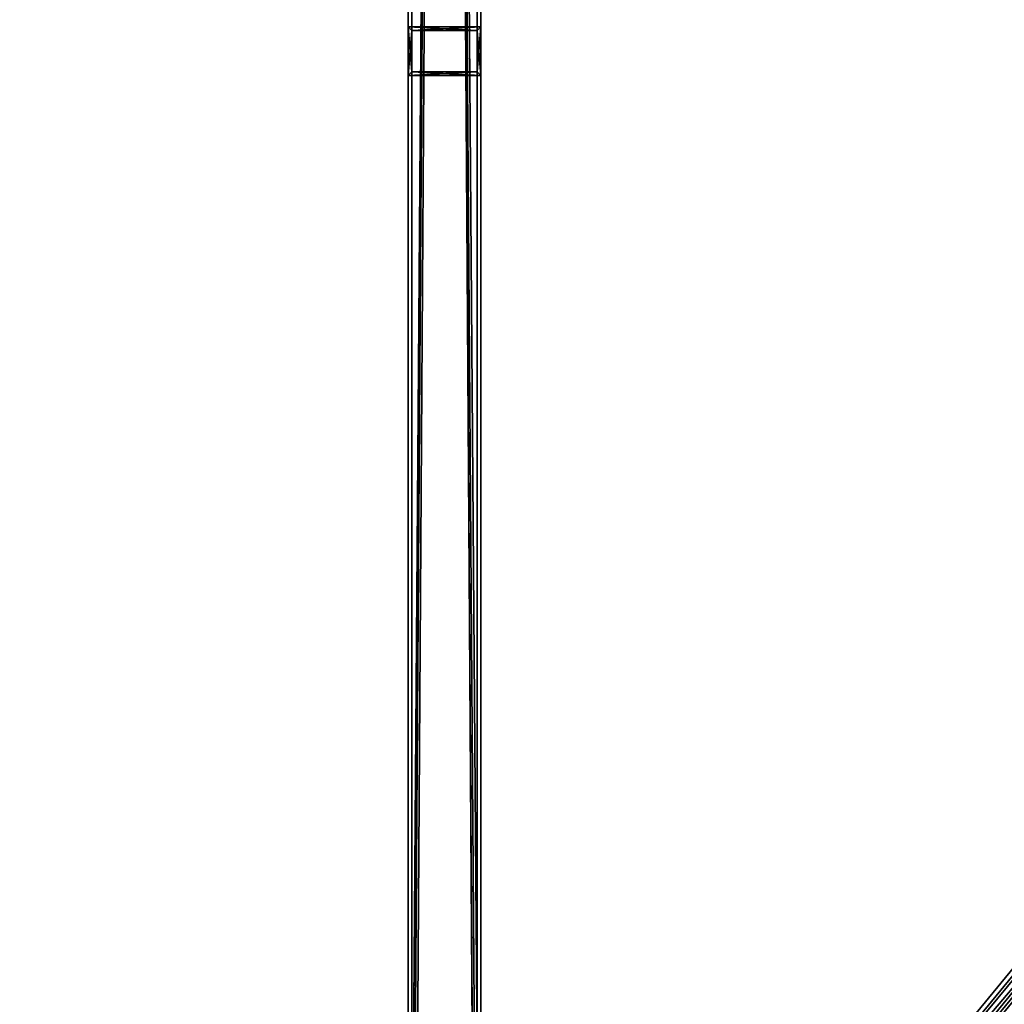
# Model space of a CAD drawing. Header units: millimetres. Extents: x 60485 to 71303, y 100 to 16900.
# Tile 301 of 656: x 68049 to 68863, y 913 to 1726. Entities that reach past the tile are written whole.
import ezdxf

# ---------------------------------------------------------------- set-up
doc = ezdxf.new("R2010")
doc.units = ezdxf.units.MM
for name, color, linetype in [('3', 7, 'Continuous'), ('4', 7, 'Continuous'), ('6', 7, 'Continuous')]:
    doc.layers.add(name, color=color, linetype=linetype)

msp = doc.modelspace()

# ---------------------------------------------------------------- meshes
at = {"layer": '3', "color": 91}
mesh = msp.add_polyface(dxfattribs=at)
corners = [(68370, 8485, 5564.7), (68430, 8485, 5564.7), (68430, 145.04, 3014.92), (68370, 145.04, 3014.92), (68370, 271.84, 2970.03), (68430, 271.84, 2970.03), (68430, 8485, 5481.04), (68370, 8485, 5481.04), (68370, 145.04, 2970.03), (68427, 8485, 5484.18), (68373, 8485, 5484.18), (68373, 8485, 5561.56), (68427, 8485, 5561.56), (68373, 145.04, 3011.78), (68427, 145.04, 3011.78), (68373, 261.58, 2970.03), (68373, 145.04, 2970.03), (68427, 261.58, 2970.03), (68427, 145.04, 2970.03), (68430, 145.04, 2970.03)]
mesh.append_faces([[corners[k] for k in face] for face in [(0, 2, 3, 3), (4, 6, 7, 7), (4, 3, 8, 8), (0, 4, 7, 7), (12, 13, 14, 14), (15, 11, 10, 10), (13, 15, 16, 16), (17, 10, 9, 9), (17, 14, 18, 18), (12, 17, 9, 9), (8, 13, 16, 16), (18, 2, 19, 19), (5, 1, 6, 6), (2, 5, 19, 19), (5, 18, 19, 19), (15, 8, 16, 16)]], dxfattribs={"vtx0": -1, "color": 91})
mesh.append_faces([[corners[k] for k in face] for face in [(3, 4, 0, 0), (0, 11, 1, 1), (11, 7, 10, 10), (10, 7, 9, 9), (1, 12, 6, 6), (12, 1, 11, 11), (6, 9, 7, 7), (11, 15, 13, 13), (14, 17, 12, 12), (2, 14, 3, 3), (3, 13, 8, 8), (1, 5, 2, 2), (18, 5, 17, 17), (17, 5, 15, 15), (8, 15, 4, 4), (4, 15, 5, 5)]], dxfattribs={"vtx0": -1, "vtx1": -1, "color": 91})
mesh.append_faces([[corners[k] for k in face] for face in [(11, 0, 7, 7), (6, 12, 9, 9), (2, 18, 14, 14), (3, 14, 13, 13)]], dxfattribs={"vtx0": -1, "vtx2": -1, "vtx3": -1, "color": 91})
mesh.append_faces([[corners[k] for k in face] for face in [(0, 1, 2, 2), (4, 5, 6, 6), (12, 11, 13, 13), (17, 15, 10, 10)]], dxfattribs={"vtx2": -1, "vtx3": -1, "color": 91})
mesh = msp.add_polyface(dxfattribs=at)
corners = [(68330.95, 445.87, 3026.37), (68289.16, 413.17, 3016.38), (65869.05, 3241.53, 3881.09), (65910.84, 3274.23, 3891.09), (68289.16, 391.54, 3087.14), (65869.05, 3219.89, 3951.86), (68330.95, 424.24, 3097.14), (65910.84, 3252.59, 3961.85), (68333.27, 448.57, 3024.06), (68333.27, 425.18, 3100.57), (65913.17, 3253.53, 3965.28), (65913.17, 3276.92, 3888.77), (68286.83, 388.84, 3089.46), (65866.73, 3217.2, 3954.17), (68286.83, 412.23, 3012.95), (65866.73, 3240.59, 3877.66)]
mesh.append_faces([[corners[k] for k in face] for face in [(0, 2, 3, 3), (1, 5, 2, 2), (4, 7, 5, 5), (6, 3, 7, 7), (8, 10, 11, 11), (9, 13, 10, 10), (12, 15, 13, 13), (14, 11, 15, 15)]], dxfattribs={"vtx0": -1, "color": 91})
mesh.append_faces([[corners[k] for k in face] for face in [(9, 6, 12, 12), (6, 8, 0, 0), (0, 8, 1, 1), (12, 4, 14, 14), (4, 12, 6, 6), (14, 1, 8, 8), (3, 10, 7, 7), (15, 2, 13, 13)]], dxfattribs={"vtx0": -1, "vtx1": -1, "color": 91})
mesh.append_faces([[corners[k] for k in face] for face in [(6, 9, 8, 8), (14, 4, 1, 1), (11, 3, 2, 2), (3, 11, 10, 10), (7, 10, 13, 13), (2, 15, 11, 11), (13, 2, 5, 5), (13, 5, 7, 7)]], dxfattribs={"vtx0": -1, "vtx2": -1, "vtx3": -1, "color": 91})
mesh.append_faces([[corners[k] for k in face] for face in [(0, 1, 2, 2), (1, 4, 5, 5), (4, 6, 7, 7), (6, 0, 3, 3), (8, 9, 10, 10), (9, 12, 13, 13), (12, 14, 15, 15), (14, 8, 11, 11)]], dxfattribs={"vtx2": -1, "vtx3": -1, "color": 91})
mesh = msp.add_polyface(dxfattribs=at)
corners = [(70789.34, 3270.25, 3889.87), (70831.77, 3238.32, 3880.11), (68510.66, 417.15, 3017.59), (68468.22, 449.08, 3027.35), (70831.77, 3216.68, 3950.87), (68510.66, 395.51, 3088.36), (70789.34, 3248.61, 3960.64), (68468.22, 427.44, 3098.12), (70786.98, 3272.9, 3887.54), (70786.98, 3249.51, 3964.05), (68465.86, 428.34, 3101.53), (68465.86, 451.73, 3025.03), (70834.13, 3214.03, 3953.2), (68513.02, 392.86, 3090.68), (70834.13, 3237.42, 3876.7), (68513.02, 416.25, 3014.18)]
mesh.append_faces([[corners[k] for k in face] for face in [(0, 2, 3, 3), (1, 5, 2, 2), (4, 7, 5, 5), (6, 3, 7, 7), (8, 10, 11, 11), (9, 13, 10, 10), (12, 15, 13, 13), (14, 11, 15, 15)]], dxfattribs={"vtx0": -1, "color": 91})
mesh.append_faces([[corners[k] for k in face] for face in [(9, 6, 12, 12), (6, 8, 0, 0), (0, 8, 1, 1), (12, 4, 14, 14), (4, 12, 6, 6), (14, 1, 8, 8), (3, 10, 7, 7), (7, 10, 5, 5), (15, 2, 13, 13)]], dxfattribs={"vtx0": -1, "vtx1": -1, "color": 91})
mesh.append_faces([[corners[k] for k in face] for face in [(6, 9, 8, 8), (14, 4, 1, 1), (11, 3, 2, 2), (3, 11, 10, 10), (5, 10, 13, 13), (2, 15, 11, 11), (13, 2, 5, 5)]], dxfattribs={"vtx0": -1, "vtx2": -1, "vtx3": -1, "color": 91})
mesh.append_faces([[corners[k] for k in face] for face in [(0, 1, 2, 2), (1, 4, 5, 5), (4, 6, 7, 7), (6, 0, 3, 3), (8, 9, 10, 10), (9, 12, 13, 13), (12, 14, 15, 15), (14, 8, 11, 11)]], dxfattribs={"vtx2": -1, "vtx3": -1, "color": 91})
at = {"layer": '4', "color": 171}
mesh = msp.add_polyface(dxfattribs=at)
corners = [(68427, 1717, 3411.86), (68427, 1683, 3401.46), (68427, 1683, 3030.03), (68427, 1717, 3030.03), (68373, 1683, 3401.46), (68373, 1683, 3030.03), (68373, 1717, 3411.86), (68373, 1717, 3030.03), (68430, 1720, 3412.78), (68370, 1720, 3412.78), (68370, 1720, 3030.03), (68430, 1720, 3030.03), (68370, 1680, 3400.55), (68370, 1680, 3030.03), (68430, 1680, 3400.55), (68430, 1680, 3030.03)]
mesh.append_faces([[corners[k] for k in face] for face in [(0, 2, 3, 3), (1, 5, 2, 2), (4, 7, 5, 5), (6, 3, 7, 7), (8, 10, 11, 11), (9, 13, 10, 10), (12, 15, 13, 13), (14, 11, 15, 15)]], dxfattribs={"vtx0": -1, "color": 171})
mesh.append_faces([[corners[k] for k in face] for face in [(9, 6, 12, 12), (6, 8, 0, 0), (0, 8, 1, 1), (12, 4, 14, 14), (4, 12, 6, 6), (14, 1, 8, 8), (11, 3, 15, 15), (3, 10, 7, 7), (7, 10, 5, 5), (15, 2, 13, 13), (2, 15, 3, 3), (13, 5, 10, 10)]], dxfattribs={"vtx0": -1, "vtx1": -1, "color": 171})
mesh.append_faces([[corners[k] for k in face] for face in [(6, 9, 8, 8), (14, 4, 1, 1), (3, 11, 10, 10), (13, 2, 5, 5)]], dxfattribs={"vtx0": -1, "vtx2": -1, "vtx3": -1, "color": 171})
mesh.append_faces([[corners[k] for k in face] for face in [(0, 1, 2, 2), (1, 4, 5, 5), (4, 6, 7, 7), (6, 0, 3, 3), (8, 9, 10, 10), (9, 12, 13, 13), (12, 14, 15, 15), (14, 8, 11, 11)]], dxfattribs={"vtx2": -1, "vtx3": -1, "color": 171})
at = {"layer": '6', "color": 2}
mesh = msp.add_polyface(dxfattribs=at)
corners = [(68373, 8445, 2973.03), (68427, 8445, 2973.03), (68427, 281.65, 2973.03), (68373, 281.65, 2973.03), (68427, 8445, 3027.03), (68427, 458.28, 3027.03), (68373, 8445, 3027.03), (68373, 458.28, 3027.03), (68370, 8445, 2970.03), (68370, 8445, 3030.03), (68370, 468.09, 3030.03), (68370, 271.84, 2970.03), (68430, 8445, 3030.03), (68430, 468.09, 3030.03), (68430, 8445, 2970.03), (68430, 271.84, 2970.03)]
mesh.append_faces([[corners[k] for k in face] for face in [(0, 2, 3, 3), (1, 5, 2, 2), (4, 7, 5, 5), (6, 3, 7, 7), (8, 10, 11, 11), (9, 13, 10, 10), (12, 15, 13, 13), (14, 11, 15, 15)]], dxfattribs={"vtx0": -1, "color": 2})
mesh.append_faces([[corners[k] for k in face] for face in [(9, 6, 12, 12), (6, 8, 0, 0), (0, 8, 1, 1), (12, 4, 14, 14), (4, 12, 6, 6), (14, 1, 8, 8), (11, 3, 15, 15), (3, 10, 7, 7), (7, 10, 5, 5), (15, 2, 13, 13), (2, 15, 3, 3), (13, 5, 10, 10)]], dxfattribs={"vtx0": -1, "vtx1": -1, "color": 2})
mesh.append_faces([[corners[k] for k in face] for face in [(6, 9, 8, 8), (14, 4, 1, 1), (3, 11, 10, 10), (13, 2, 5, 5)]], dxfattribs={"vtx0": -1, "vtx2": -1, "vtx3": -1, "color": 2})
mesh.append_faces([[corners[k] for k in face] for face in [(0, 1, 2, 2), (1, 4, 5, 5), (4, 6, 7, 7), (6, 0, 3, 3), (8, 9, 10, 10), (9, 12, 13, 13), (12, 14, 15, 15), (14, 8, 11, 11)]], dxfattribs={"vtx2": -1, "vtx3": -1, "color": 2})

doc.saveas('drawing.dxf')
